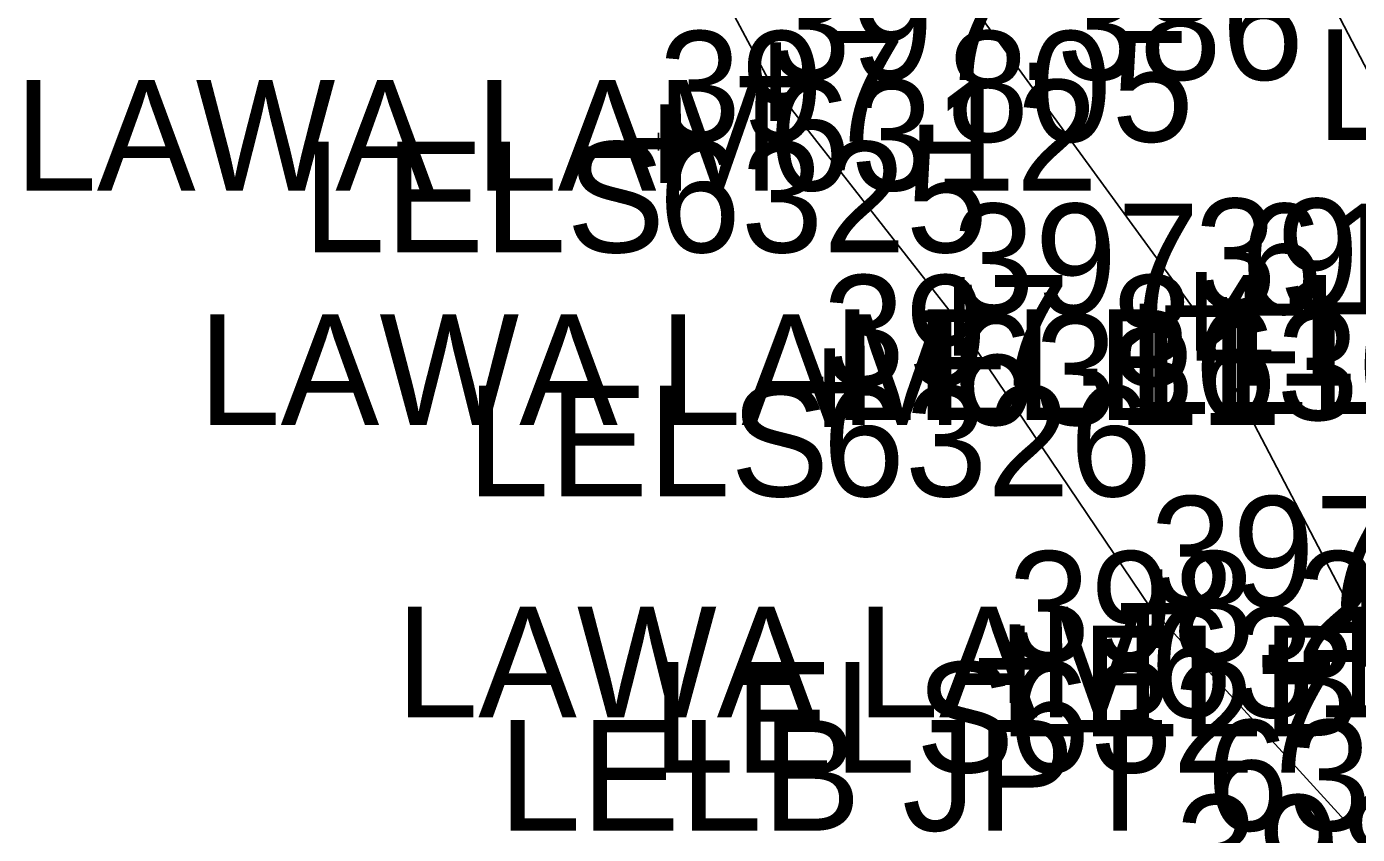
# Model space of a CAD drawing. Extents: x 1040177 to 1042343, y 1125540 to 1129143.
# Drawn here: x 1040853.4 to 1040973.6, y 1126834.3 to 1126907.3 of the extents above; entities that cross this region are included whole.
import ezdxf

# ---------------------------------------------------------------- set-up
doc = ezdxf.new("R2010")
doc.units = 0
for name, color, linetype in [('CDEFAULT', 7, 'Continuous'), ('COCOD', 7, 'Continuous'), ('COELE', 7, 'Continuous'), ('COPNT', 7, 'Continuous'), ('LAM', 7, 'Continuous'), ('LAWA', 7, 'Continuous'), ('LELB', 7, 'Continuous'), ('LELS', 7, 'Continuous')]:
    doc.layers.add(name, color=color, linetype=linetype)

msp = doc.modelspace()

# ---------------------------------------------------------------- linework, layer by layer
at = {"layer": 'LAM'}
msp.add_lwpolyline([(1040981.59, 1126825.54), (1040954.86, 1126854.86), (1040937.02, 1126881.29), (1040920.43, 1126902.48), (1040907.75, 1126926.25), (1040887.07, 1126936.09)], dxfattribs=at)
at = {"layer": 'LAWA'}
msp.add_lwpolyline([(1040981.59, 1126825.54), (1040954.86, 1126854.86), (1040937.02, 1126881.29), (1040920.43, 1126902.48), (1040907.75, 1126926.25), (1040887.07, 1126936.09)], dxfattribs=at)
at = {"layer": 'LELB'}
for points in [[(1040891.09, 1127001.24), (1040902.64, 1126976.24), (1040917.45, 1126944.9), (1040932.66, 1126917.69), (1040958.86, 1126881.74), (1040973.79, 1126853.17), (1040994.35, 1126832.28)], [(1040920.29, 1127001.5), (1040925.79, 1126978.59), (1040925.64, 1126978.49), (1040961.5, 1126928.27), (1040985.45, 1126882.27), (1041007.93, 1126844.63)]]:
    msp.add_lwpolyline(points, dxfattribs=at)
at = {"layer": 'LELS'}
for points in [[(1040910.49, 1126897.68), (1040910.49, 1126896.89)], [(1040909.7, 1126896.89), (1040910.49, 1126896.89)], [(1040910.49, 1126896.89), (1040911.28, 1126896.89)], [(1040910.49, 1126896.89), (1040910.49, 1126896.1)], [(1040924.51, 1126874.84), (1040925.3, 1126874.84)], [(1040925.3, 1126875.63), (1040925.3, 1126874.84)], [(1040925.3, 1126874.84), (1040926.09, 1126874.84)], [(1040925.3, 1126874.84), (1040925.3, 1126874.05)], [(1040941.26, 1126849.88), (1040942.04, 1126849.88)], [(1040942.04, 1126850.67), (1040942.04, 1126849.88)], [(1040942.04, 1126849.88), (1040942.83, 1126849.88)], [(1040942.04, 1126849.88), (1040942.04, 1126849.1)]]:
    msp.add_lwpolyline(points, dxfattribs=at)

# ---------------------------------------------------------------- texts
at = {"layer": 'CDEFAULT'}
for height, p in [(10, (1040917.16, 1126897.48)), (0.0781, (1040920.41, 1126902.44)), (10, (1040907.22, 1126891.89)), (0.0781, (1040910.47, 1126896.85)), (10, (1040933.75, 1126876.29)), (10, (1040955.6, 1126876.74)), (0.0781, (1040937, 1126881.25)), (0.0781, (1040958.84, 1126881.7)), (10, (1040922.03, 1126869.84)), (0.0781, (1040925.28, 1126874.8)), (10, (1040951.59, 1126849.86)), (10, (1040970.52, 1126848.17)), (0.0781, (1040954.84, 1126854.82)), (10, (1040938.78, 1126844.88)), (0.0781, (1040942.02, 1126849.85))]:
    msp.add_text('+', height=height, dxfattribs=at).set_placement(p)
at = {"layer": 'COCOD'}
for s, height, p in [('LTD', 10, (1040969.86, 1126897.04)), ('LAWA LAM', 10, (1040852.33, 1126892.48)), ('LAWA LAM', 0.0781, (1040920.02, 1126902.4)), ('LELS', 10, (1040878.37, 1126886.89)), ('LELS', 0.0781, (1040910.3, 1126896.81)), ('LELB', 10, (1040952.85, 1126872.27)), ('LAWA LAM', 10, (1040868.92, 1126871.29)), ('LELB', 10, (1040926.27, 1126871.74)), ('LAWA LAM', 0.0781, (1040936.61, 1126881.21)), ('LELB', 0.0781, (1040958.67, 1126881.67)), ('LELS', 10, (1040893.18, 1126864.84)), ('LELS', 0.0781, (1040925.11, 1126874.76)), ('LAWA LAM', 10, (1040886.76, 1126844.86)), ('LAWA LAM', 0.0781, (1040954.45, 1126854.78)), ('LELB', 10, (1040941.19, 1126843.17)), ('LELS', 10, (1040909.92, 1126839.88)), ('LELS', 0.0781, (1040941.85, 1126849.81)), ('LELB JPT 6389', 10, (1040896.05, 1126834.63))]:
    msp.add_text(s, height=height, dxfattribs=at).set_placement(p)
at = {"layer": 'COELE'}
for s, height, p in [('397.386', 10, (1040920.43, 1126902.48)), ('397.805', 10, (1040910.49, 1126896.89)), ('397.386', 0.0781, (1040920.43, 1126902.48)), ('397.805', 0.0781, (1040910.49, 1126896.89)), ('398.506', 10, (1040958.86, 1126881.74)), ('397.619', 10, (1040937.02, 1126881.29)), ('397.841', 10, (1040925.3, 1126874.84)), ('397.619', 0.0781, (1040937.02, 1126881.29)), ('398.506', 0.0781, (1040958.86, 1126881.74)), ('397.841', 0.0781, (1040925.3, 1126874.84)), ('397.988', 10, (1040954.86, 1126854.86)), ('398.268', 10, (1040942.04, 1126849.88)), ('397.988', 0.0781, (1040954.86, 1126854.86)), ('398.268', 0.0781, (1040942.04, 1126849.88)), ('398.233', 10, (1040957.15, 1126827.85))]:
    msp.add_text(s, height=height, dxfattribs=at).set_placement(p)
at = {"layer": 'COPNT'}
for s, height, p in [('6312', 0.0781, (1040920.43, 1126902.4)), ('6312', 10, (1040920.43, 1126892.48)), ('6325', 0.0781, (1040910.49, 1126896.81)), ('6325', 10, (1040910.49, 1126886.89)), ('6311', 0.0781, (1040937.02, 1126881.21)), ('6311', 10, (1040937.02, 1126871.29)), ('6306', 0.0781, (1040958.86, 1126881.67)), ('6306', 10, (1040958.86, 1126871.74)), ('6326', 0.0781, (1040925.3, 1126874.76)), ('6326', 10, (1040925.3, 1126864.84)), ('6310', 0.0781, (1040954.86, 1126854.78)), ('6310', 10, (1040954.86, 1126844.86)), ('6327', 0.0781, (1040942.04, 1126849.81)), ('6327', 10, (1040942.04, 1126839.88))]:
    msp.add_text(s, height=height, dxfattribs=at).set_placement(p)

doc.saveas('drawing.dxf')
